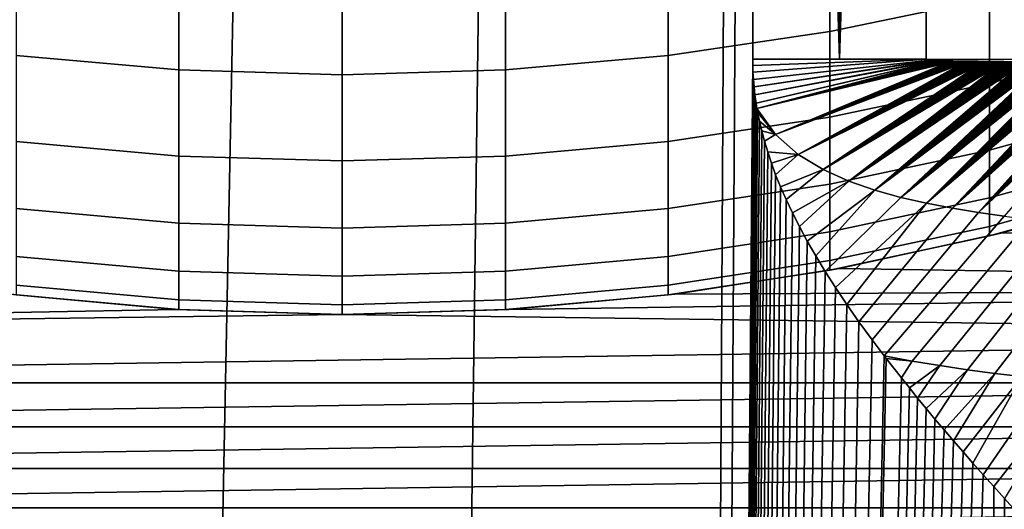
# Model space of a CAD drawing. Header units: metres. Extents: x -109 to 109, y -100 to 58.
# Tile 328 of 642: x -1.22 to 2.51, y -23.79 to -21.93. Entities that reach past the tile are written whole.
import ezdxf

# ---------------------------------------------------------------- set-up
doc = ezdxf.new("R2010")
doc.units = ezdxf.units.M
doc.layers.add('solid_21_062_100_XXX', color=7, linetype='CONTINUOUS')

msp = doc.modelspace()

# ---------------------------------------------------------------- linework, layer by layer
at = {"layer": 'solid_21_062_100_XXX'}
for points in [[(9.679617, -22.091299, -20.355614), (2.212831, -22.082581, -20.43038), (2.212831, -11.565833, -20.43038), (23.175426, -0.972689, -20.220478)], [(-1.555179, -22.082581, -20.454151), (-0.777887, -1.071072, -20.490463), (0, -1.075345, -20.502569), (-1.226692, -62.700001, -20.472456)], [(-1.555179, -22.082581, -20.454151), (-1.555179, -11.570469, -20.454151), (-0.777887, -1.071072, -20.490463)], [(0.777885, -1.071072, -20.490463), (0, -62.700001, -20.502569), (-1.226692, -62.700001, -20.472456), (0, -1.075345, -20.502569)], [(1.555183, -1.058357, -20.454151), (1.226692, -62.700001, -20.472456), (0, -62.700001, -20.502569), (0.777885, -1.071072, -20.490463)], [(1.226692, -62.700001, -20.472456), (1.555183, -1.058357, -20.454151), (1.555179, -11.570469, -20.454151)], [(1.883878, -1.052047, -20.437969), (1.88385, -22.082581, -20.437971), (1.555179, -11.570469, -20.454151), (1.555183, -1.058357, -20.454151)], [(1.883878, -1.052047, -20.437969), (2.212826, -1.049087, -20.43038), (2.212831, -11.565833, -20.43038), (1.88385, -22.082581, -20.437971)], [(1.88385, -22.082581, -20.437971), (2.212831, -11.565833, -20.43038), (2.212831, -22.082581, -20.43038)], [(1.226692, -62.700001, -20.472456), (1.555179, -11.570469, -20.454151), (1.555179, -22.082581, -20.454151)], [(1.88385, -22.082581, -20.437971), (1.555179, -22.082581, -20.454151), (1.555179, -11.570469, -20.454151)], [(2.452986, -21.456821, 186.828171), (1.847614, -21.582336, 186.861832), (1.847614, -21.977966, 185.246399), (2.452986, -21.851101, 185.218246)], [(1.847614, -21.582336, 186.861832), (1.235501, -21.672319, 186.885956), (1.235501, -22.068916, 185.266571), (1.847614, -21.977966, 185.246399)], [(-0.61888, -21.72644, 186.900482), (-1.235501, -21.672319, 186.885956), (-1.235501, -22.068916, 185.266571), (-0.61888, -22.123621, 185.278717)], [(1.235501, -21.672319, 186.885956), (0.61888, -21.72644, 186.900482), (0.61888, -22.123621, 185.278717), (1.235501, -22.068916, 185.266571)], [(3.049406, -21.688784, 185.182236), (2.452986, -21.851101, 185.218246), (2.452986, -22.174711, 183.592651), (3.049406, -22.010977, 183.563751)], [(0, -21.744503, 186.905319), (-0.61888, -21.72644, 186.900482), (-0.61888, -22.123621, 185.278717), (0, -22.141876, 185.282761)], [(0.61888, -21.72644, 186.900482), (0, -21.744503, 186.905319), (0, -22.141876, 185.282761), (0.61888, -22.123621, 185.278717)], [(2.452986, -21.851101, 185.218246), (1.847614, -21.977966, 185.246399), (1.847614, -22.302685, 183.615234), (2.452986, -22.174711, 183.592651)], [(1.847614, -21.977966, 185.246399), (1.235501, -22.068916, 185.266571), (1.235501, -22.39443, 183.631424), (1.847614, -22.302685, 183.615234)], [(3.049406, -22.010977, 183.563751), (2.452986, -22.174711, 183.592651), (2.452986, -22.427034, 181.954468), (3.049406, -22.262196, 181.932755)], [(-0.61888, -22.123621, 185.278717), (-1.235501, -22.068916, 185.266571), (-1.235501, -22.39443, 183.631424), (-0.61888, -22.449612, 183.641159)], [(1.235501, -22.068916, 185.266571), (0.61888, -22.123621, 185.278717), (0.61888, -22.449612, 183.641159), (1.235501, -22.39443, 183.631424)], [(1.226692, -62.700001, -20.472456), (1.555179, -22.082581, -20.454151), (1.5554, -22.106821, -20.454136)], [(1.88385, -22.082581, -20.437971), (2.212831, -22.082581, -20.43038), (1.555179, -22.082581, -20.454151)], [(2.212831, -22.082581, -20.43038), (1.5554, -22.106821, -20.454136), (1.555179, -22.082581, -20.454151)], [(2.212831, -22.082581, -20.43038), (1.556372, -22.132463, -20.454077), (1.5554, -22.106821, -20.454136)], [(2.212831, -22.082581, -20.43038), (2.216367, -22.087267, -20.430332), (1.558055, -22.159466, -20.453972), (1.556372, -22.132463, -20.454077)], [(2.216367, -22.087267, -20.430332), (2.218933, -22.088697, -20.430298), (1.560526, -22.187902, -20.453817), (1.558055, -22.159466, -20.453972)], [(2.222773, -22.090385, -20.430246), (1.560526, -22.187902, -20.453817), (2.218933, -22.088697, -20.430298)], [(2.216367, -22.087267, -20.430332), (2.212831, -22.082581, -20.43038), (9.679617, -22.091299, -20.355614), (9.680329, -22.184689, -20.350748)], [(2.218933, -22.088697, -20.430298), (2.216367, -22.087267, -20.430332), (9.680329, -22.184689, -20.350748)], [(2.222773, -22.090385, -20.430246), (2.218933, -22.088697, -20.430298), (9.680329, -22.184689, -20.350748)], [(0, -22.141876, 185.282761), (-0.61888, -22.123621, 185.278717), (-0.61888, -22.449612, 183.641159), (0, -22.468027, 183.644409)], [(0.61888, -22.123621, 185.278717), (0, -22.141876, 185.282761), (0, -22.468027, 183.644409), (0.61888, -22.449612, 183.641159)], [(1.226692, -62.700001, -20.472456), (1.5554, -22.106821, -20.454136), (1.556372, -22.132463, -20.454077)], [(2.222773, -22.090385, -20.430246), (2.224909, -22.091196, -20.430218), (1.563934, -22.217955, -20.453604), (1.560526, -22.187902, -20.453817)], [(2.227905, -22.092228, -20.430178), (1.563934, -22.217955, -20.453604), (2.224909, -22.091196, -20.430218)], [(2.230094, -22.092922, -20.430147), (1.563934, -22.217955, -20.453604), (2.227905, -22.092228, -20.430178)], [(2.230094, -22.092922, -20.430147), (2.232442, -22.093626, -20.430115), (1.568296, -22.249598, -20.453329), (1.563934, -22.217955, -20.453604)], [(2.23495, -22.094334, -20.430082), (1.568296, -22.249598, -20.453329), (2.232442, -22.093626, -20.430115)], [(2.23495, -22.094334, -20.430082), (2.23716, -22.094925, -20.430052), (1.571506, -22.269148, -20.453127), (1.568296, -22.249598, -20.453329)], [(2.239955, -22.095633, -20.430014), (1.571506, -22.269148, -20.453127), (2.23716, -22.094925, -20.430052)], [(2.242403, -22.096222, -20.429981), (1.571506, -22.269148, -20.453127), (2.239955, -22.095633, -20.430014)], [(2.244957, -22.096813, -20.429947), (1.571506, -22.269148, -20.453127), (2.242403, -22.096222, -20.429981)], [(2.247075, -22.097284, -20.429916), (1.571506, -22.269148, -20.453127), (2.244957, -22.096813, -20.429947)], [(2.249266, -22.097757, -20.429888), (1.571506, -22.269148, -20.453127), (2.247075, -22.097284, -20.429916)], [(2.25153, -22.09823, -20.429857), (1.571506, -22.269148, -20.453127), (2.249266, -22.097757, -20.429888)], [(2.253878, -22.098709, -20.429825), (1.571506, -22.269148, -20.453127), (2.25153, -22.09823, -20.429857)], [(2.256312, -22.09919, -20.429792), (1.571506, -22.269148, -20.453127), (2.253878, -22.098709, -20.429825)], [(2.258848, -22.099676, -20.429758), (1.571506, -22.269148, -20.453127), (2.256312, -22.09919, -20.429792)], [(2.26149, -22.100172, -20.429722), (1.571506, -22.269148, -20.453127), (2.258848, -22.099676, -20.429758)], [(2.264254, -22.100676, -20.429684), (1.571506, -22.269148, -20.453127), (2.26149, -22.100172, -20.429722)], [(2.266408, -22.101059, -20.429655), (1.571506, -22.269148, -20.453127), (2.264254, -22.100676, -20.429684)], [(2.268639, -22.101448, -20.429625), (1.571506, -22.269148, -20.453127), (2.266408, -22.101059, -20.429655)], [(2.270952, -22.101845, -20.429594), (1.571506, -22.269148, -20.453127), (2.268639, -22.101448, -20.429625)], [(2.273345, -22.102247, -20.429562), (1.571506, -22.269148, -20.453127), (2.270952, -22.101845, -20.429594)], [(1.641733, -22.367983, -20.448734), (1.571506, -22.269148, -20.453127), (2.273345, -22.102247, -20.429562), (2.275831, -22.102657, -20.429527)], [(1.641733, -22.367983, -20.448734), (2.275831, -22.102657, -20.429527), (2.278407, -22.103073, -20.429493)], [(1.641733, -22.367983, -20.448734), (2.278407, -22.103073, -20.429493), (2.28108, -22.103498, -20.429457)], [(1.641733, -22.367983, -20.448734), (2.28108, -22.103498, -20.429457), (2.283857, -22.103931, -20.429419)], [(1.641733, -22.367983, -20.448734), (2.283857, -22.103931, -20.429419), (2.286737, -22.104372, -20.429379)], [(1.641733, -22.367983, -20.448734), (2.286737, -22.104372, -20.429379), (2.289735, -22.104822, -20.429338)], [(1.641733, -22.367983, -20.448734), (2.289735, -22.104822, -20.429338), (2.292847, -22.105282, -20.429296)], [(1.641733, -22.367983, -20.448734), (2.292847, -22.105282, -20.429296), (2.29499, -22.105595, -20.429266)], [(1.641733, -22.367983, -20.448734), (2.29499, -22.105595, -20.429266), (2.297195, -22.105909, -20.429237)], [(1.641733, -22.367983, -20.448734), (2.297195, -22.105909, -20.429237), (2.299464, -22.106232, -20.429205)], [(1.641733, -22.367983, -20.448734), (2.299464, -22.106232, -20.429205), (2.301793, -22.10656, -20.429174)], [(1.641733, -22.367983, -20.448734), (2.301793, -22.10656, -20.429174), (2.304184, -22.10689, -20.429142)], [(1.641733, -22.367983, -20.448734), (2.304184, -22.10689, -20.429142), (2.30664, -22.107225, -20.429108)], [(1.641733, -22.367983, -20.448734), (2.30664, -22.107225, -20.429108), (2.30916, -22.107567, -20.429073)], [(1.641733, -22.367983, -20.448734), (2.30916, -22.107567, -20.429073), (2.311743, -22.107912, -20.429037)], [(1.641733, -22.367983, -20.448734), (2.311743, -22.107912, -20.429037), (2.31439, -22.108261, -20.429001)], [(1.641733, -22.367983, -20.448734), (2.31439, -22.108261, -20.429001), (2.317104, -22.108616, -20.428965)], [(1.641733, -22.367983, -20.448734), (2.317104, -22.108616, -20.428965), (2.319883, -22.108973, -20.428926)], [(1.641733, -22.367983, -20.448734), (2.319883, -22.108973, -20.428926), (2.322728, -22.109335, -20.428888)], [(1.641733, -22.367983, -20.448734), (2.322728, -22.109335, -20.428888), (2.325637, -22.109701, -20.428848)], [(1.728166, -22.443802, -20.443413), (1.641733, -22.367983, -20.448734), (2.325637, -22.109701, -20.428848), (2.32861, -22.110071, -20.428806)], [(1.728166, -22.443802, -20.443413), (2.32861, -22.110071, -20.428806), (2.331647, -22.110443, -20.428766)], [(1.728166, -22.443802, -20.443413), (2.331647, -22.110443, -20.428766), (2.334747, -22.110819, -20.428722)], [(1.728166, -22.443802, -20.443413), (2.334747, -22.110819, -20.428722), (2.337912, -22.111198, -20.42868)], [(1.728166, -22.443802, -20.443413), (2.337912, -22.111198, -20.42868), (2.341141, -22.111582, -20.428635)], [(1.728166, -22.443802, -20.443413), (2.341141, -22.111582, -20.428635), (2.344433, -22.111967, -20.428591)], [(1.728166, -22.443802, -20.443413), (2.344433, -22.111967, -20.428591), (2.34779, -22.112356, -20.428545)], [(1.728166, -22.443802, -20.443413), (2.34779, -22.112356, -20.428545), (2.351213, -22.112749, -20.428497)], [(1.728166, -22.443802, -20.443413), (2.351213, -22.112749, -20.428497), (2.354703, -22.113144, -20.42845)], [(1.728166, -22.443802, -20.443413), (2.354703, -22.113144, -20.42845), (2.358256, -22.113543, -20.4284)], [(1.728166, -22.443802, -20.443413), (2.358256, -22.113543, -20.4284), (2.361877, -22.113943, -20.42835)], [(1.728166, -22.443802, -20.443413), (2.361877, -22.113943, -20.42835), (2.365571, -22.114349, -20.428301)], [(1.728166, -22.443802, -20.443413), (2.365571, -22.114349, -20.428301), (2.369341, -22.114758, -20.428247)], [(1.728166, -22.443802, -20.443413), (2.369341, -22.114758, -20.428247), (2.373183, -22.11517, -20.428196)], [(1.728166, -22.443802, -20.443413), (2.373183, -22.11517, -20.428196), (2.377099, -22.115585, -20.428141)], [(1.728166, -22.443802, -20.443413), (2.377099, -22.115585, -20.428141), (2.381095, -22.116005, -20.428085)], [(1.728166, -22.443802, -20.443413), (2.381095, -22.116005, -20.428085), (2.385172, -22.11643, -20.42803)], [(1.728166, -22.443802, -20.443413), (2.385172, -22.11643, -20.42803), (2.389327, -22.116858, -20.427973)], [(1.822188, -22.501057, -20.437754), (1.728166, -22.443802, -20.443413), (2.389327, -22.116858, -20.427973), (2.393563, -22.11729, -20.427914)], [(1.822188, -22.501057, -20.437754), (2.393563, -22.11729, -20.427914), (2.395714, -22.117508, -20.427885)], [(1.822188, -22.501057, -20.437754), (2.395714, -22.117508, -20.427885), (2.397888, -22.117727, -20.427855)], [(1.822188, -22.501057, -20.437754), (2.397888, -22.117727, -20.427855), (2.400085, -22.117947, -20.427824)], [(1.822188, -22.501057, -20.437754), (2.400085, -22.117947, -20.427824), (2.402302, -22.118168, -20.427794)], [(1.822188, -22.501057, -20.437754), (2.402302, -22.118168, -20.427794), (2.40454, -22.118389, -20.427763)], [(1.822188, -22.501057, -20.437754), (2.40454, -22.118389, -20.427763), (2.406801, -22.118612, -20.427731)], [(1.822188, -22.501057, -20.437754), (2.406801, -22.118612, -20.427731), (2.409083, -22.118837, -20.4277)], [(1.822188, -22.501057, -20.437754), (2.409083, -22.118837, -20.4277), (2.41139, -22.119062, -20.427668)], [(1.822188, -22.501057, -20.437754), (2.41139, -22.119062, -20.427668), (2.41372, -22.119289, -20.427635)], [(1.822188, -22.501057, -20.437754), (2.41372, -22.119289, -20.427635), (2.416076, -22.119516, -20.427603)], [(1.822188, -22.501057, -20.437754), (2.416076, -22.119516, -20.427603), (2.418455, -22.119745, -20.42757)], [(1.822188, -22.501057, -20.437754), (2.418455, -22.119745, -20.42757), (2.420857, -22.119976, -20.427536)], [(1.822188, -22.501057, -20.437754), (2.420857, -22.119976, -20.427536), (2.423282, -22.120207, -20.427504)], [(1.822188, -22.501057, -20.437754), (2.423282, -22.120207, -20.427504), (2.425731, -22.12044, -20.427469)], [(1.822188, -22.501057, -20.437754), (2.425731, -22.12044, -20.427469), (2.428205, -22.120674, -20.427435)], [(1.822188, -22.501057, -20.437754), (2.428205, -22.120674, -20.427435), (2.430704, -22.120909, -20.427401)], [(1.822188, -22.501057, -20.437754), (2.430704, -22.120909, -20.427401), (2.433229, -22.121145, -20.427364)], [(1.822188, -22.501057, -20.437754), (2.433229, -22.121145, -20.427364), (2.435782, -22.121382, -20.42733)], [(1.822188, -22.501057, -20.437754), (2.435782, -22.121382, -20.42733), (2.438359, -22.12162, -20.427294)], [(1.822188, -22.501057, -20.437754), (2.438359, -22.12162, -20.427294), (2.440961, -22.121861, -20.427258)], [(1.822188, -22.501057, -20.437754), (2.440961, -22.121861, -20.427258), (2.443588, -22.122101, -20.427221)], [(1.822188, -22.501057, -20.437754), (2.443588, -22.122101, -20.427221), (2.446241, -22.122343, -20.427185)], [(1.822188, -22.501057, -20.437754), (2.446241, -22.122343, -20.427185), (2.448921, -22.122587, -20.427147)], [(1.822188, -22.501057, -20.437754), (2.448921, -22.122587, -20.427147), (2.45163, -22.122831, -20.427109)], [(1.822188, -22.501057, -20.437754), (2.45163, -22.122831, -20.427109), (2.454367, -22.123077, -20.427071)], [(1.822188, -22.501057, -20.437754), (2.454367, -22.123077, -20.427071), (2.457134, -22.123325, -20.427032)], [(1.822188, -22.501057, -20.437754), (2.457134, -22.123325, -20.427032), (2.459928, -22.123573, -20.426994)], [(1.919308, -22.544771, -20.432045), (1.822188, -22.501057, -20.437754), (2.459928, -22.123573, -20.426994), (2.462749, -22.123825, -20.426954)], [(1.919308, -22.544771, -20.432045), (2.462749, -22.123825, -20.426954), (2.465597, -22.124075, -20.426914)], [(1.919308, -22.544771, -20.432045), (2.465597, -22.124075, -20.426914), (2.468475, -22.124329, -20.426874)], [(1.919308, -22.544771, -20.432045), (2.468475, -22.124329, -20.426874), (2.471382, -22.124582, -20.426834)], [(1.919308, -22.544771, -20.432045), (2.471382, -22.124582, -20.426834), (2.474321, -22.124838, -20.426792)], [(1.919308, -22.544771, -20.432045), (2.474321, -22.124838, -20.426792), (2.477291, -22.125095, -20.426752)], [(1.919308, -22.544771, -20.432045), (2.477291, -22.125095, -20.426752), (2.480292, -22.125355, -20.42671)], [(1.919308, -22.544771, -20.432045), (2.480292, -22.125355, -20.42671), (2.483322, -22.125616, -20.426668)], [(1.919308, -22.544771, -20.432045), (2.483322, -22.125616, -20.426668), (2.486382, -22.125877, -20.426624)], [(1.919308, -22.544771, -20.432045), (2.486382, -22.125877, -20.426624), (2.489472, -22.126141, -20.426582)], [(1.919308, -22.544771, -20.432045), (2.489472, -22.126141, -20.426582), (2.492594, -22.126406, -20.426538)], [(1.919308, -22.544771, -20.432045), (2.492594, -22.126406, -20.426538), (2.495749, -22.126671, -20.426493)], [(1.919308, -22.544771, -20.432045), (2.495749, -22.126671, -20.426493), (2.498939, -22.12694, -20.426449)], [(1.919308, -22.544771, -20.432045), (2.498939, -22.12694, -20.426449), (2.502165, -22.127209, -20.426403)], [(1.919308, -22.544771, -20.432045), (2.502165, -22.127209, -20.426403), (2.505424, -22.12748, -20.426357)], [(2.224909, -22.091196, -20.430218), (2.222773, -22.090385, -20.430246), (9.680329, -22.184689, -20.350748)], [(2.227905, -22.092228, -20.430178), (2.224909, -22.091196, -20.430218), (9.680329, -22.184689, -20.350748)], [(2.230094, -22.092922, -20.430147), (2.227905, -22.092228, -20.430178), (9.680329, -22.184689, -20.350748)], [(2.232442, -22.093626, -20.430115), (2.230094, -22.092922, -20.430147), (9.680329, -22.184689, -20.350748)], [(2.23495, -22.094334, -20.430082), (2.232442, -22.093626, -20.430115), (9.680329, -22.184689, -20.350748)], [(2.23716, -22.094925, -20.430052), (2.23495, -22.094334, -20.430082), (9.680329, -22.184689, -20.350748)], [(2.239955, -22.095633, -20.430014), (2.23716, -22.094925, -20.430052), (9.680329, -22.184689, -20.350748)], [(2.242403, -22.096222, -20.429981), (2.239955, -22.095633, -20.430014), (9.680329, -22.184689, -20.350748)], [(2.244957, -22.096813, -20.429947), (2.242403, -22.096222, -20.429981), (9.680329, -22.184689, -20.350748)], [(2.247075, -22.097284, -20.429916), (2.244957, -22.096813, -20.429947), (9.680329, -22.184689, -20.350748)], [(2.249266, -22.097757, -20.429888), (2.247075, -22.097284, -20.429916), (9.680329, -22.184689, -20.350748)], [(2.25153, -22.09823, -20.429857), (2.249266, -22.097757, -20.429888), (9.680329, -22.184689, -20.350748)], [(2.253878, -22.098709, -20.429825), (2.25153, -22.09823, -20.429857), (9.680329, -22.184689, -20.350748)], [(2.256312, -22.09919, -20.429792), (2.253878, -22.098709, -20.429825), (9.680329, -22.184689, -20.350748)], [(2.258848, -22.099676, -20.429758), (2.256312, -22.09919, -20.429792), (9.680329, -22.184689, -20.350748)], [(2.26149, -22.100172, -20.429722), (2.258848, -22.099676, -20.429758), (9.680329, -22.184689, -20.350748)], [(2.264254, -22.100676, -20.429684), (2.26149, -22.100172, -20.429722), (9.680329, -22.184689, -20.350748)], [(2.266408, -22.101059, -20.429655), (2.264254, -22.100676, -20.429684), (9.680329, -22.184689, -20.350748)], [(2.268639, -22.101448, -20.429625), (2.266408, -22.101059, -20.429655), (9.680329, -22.184689, -20.350748)], [(2.270952, -22.101845, -20.429594), (2.268639, -22.101448, -20.429625), (9.680329, -22.184689, -20.350748)], [(2.273345, -22.102247, -20.429562), (2.270952, -22.101845, -20.429594), (9.680329, -22.184689, -20.350748)], [(2.275831, -22.102657, -20.429527), (2.273345, -22.102247, -20.429562), (9.680329, -22.184689, -20.350748)], [(2.278407, -22.103073, -20.429493), (2.275831, -22.102657, -20.429527), (9.680329, -22.184689, -20.350748)], [(2.28108, -22.103498, -20.429457), (2.278407, -22.103073, -20.429493), (9.680329, -22.184689, -20.350748)], [(2.283857, -22.103931, -20.429419), (2.28108, -22.103498, -20.429457), (9.680329, -22.184689, -20.350748)], [(2.286737, -22.104372, -20.429379), (2.283857, -22.103931, -20.429419), (9.680329, -22.184689, -20.350748)], [(2.289735, -22.104822, -20.429338), (2.286737, -22.104372, -20.429379), (9.680329, -22.184689, -20.350748)], [(2.292847, -22.105282, -20.429296), (2.289735, -22.104822, -20.429338), (9.680329, -22.184689, -20.350748)], [(2.29499, -22.105595, -20.429266), (2.292847, -22.105282, -20.429296), (9.680329, -22.184689, -20.350748)], [(2.297195, -22.105909, -20.429237), (2.29499, -22.105595, -20.429266), (9.680329, -22.184689, -20.350748)], [(2.299464, -22.106232, -20.429205), (2.297195, -22.105909, -20.429237), (9.680329, -22.184689, -20.350748)], [(2.301793, -22.10656, -20.429174), (2.299464, -22.106232, -20.429205), (9.680329, -22.184689, -20.350748)], [(2.304184, -22.10689, -20.429142), (2.301793, -22.10656, -20.429174), (9.680329, -22.184689, -20.350748)], [(2.30664, -22.107225, -20.429108), (2.304184, -22.10689, -20.429142), (9.680329, -22.184689, -20.350748)], [(2.30916, -22.107567, -20.429073), (2.30664, -22.107225, -20.429108), (9.680329, -22.184689, -20.350748)], [(2.311743, -22.107912, -20.429037), (2.30916, -22.107567, -20.429073), (9.680329, -22.184689, -20.350748)], [(2.31439, -22.108261, -20.429001), (2.311743, -22.107912, -20.429037), (9.680329, -22.184689, -20.350748)], [(2.317104, -22.108616, -20.428965), (2.31439, -22.108261, -20.429001), (9.680329, -22.184689, -20.350748)], [(2.319883, -22.108973, -20.428926), (2.317104, -22.108616, -20.428965), (9.680329, -22.184689, -20.350748)], [(2.322728, -22.109335, -20.428888), (2.319883, -22.108973, -20.428926), (9.680329, -22.184689, -20.350748)], [(2.325637, -22.109701, -20.428848), (2.322728, -22.109335, -20.428888), (9.680329, -22.184689, -20.350748)], [(2.32861, -22.110071, -20.428806), (2.325637, -22.109701, -20.428848), (9.680329, -22.184689, -20.350748)], [(2.331647, -22.110443, -20.428766), (2.32861, -22.110071, -20.428806), (9.680329, -22.184689, -20.350748)], [(2.334747, -22.110819, -20.428722), (2.331647, -22.110443, -20.428766), (9.680329, -22.184689, -20.350748)], [(2.337912, -22.111198, -20.42868), (2.334747, -22.110819, -20.428722), (9.680329, -22.184689, -20.350748)], [(2.341141, -22.111582, -20.428635), (2.337912, -22.111198, -20.42868), (9.680329, -22.184689, -20.350748)], [(2.344433, -22.111967, -20.428591), (2.341141, -22.111582, -20.428635), (9.680329, -22.184689, -20.350748)], [(2.34779, -22.112356, -20.428545), (2.344433, -22.111967, -20.428591), (9.680329, -22.184689, -20.350748)], [(2.351213, -22.112749, -20.428497), (2.34779, -22.112356, -20.428545), (9.680329, -22.184689, -20.350748)], [(2.354703, -22.113144, -20.42845), (2.351213, -22.112749, -20.428497), (9.680329, -22.184689, -20.350748)], [(2.358256, -22.113543, -20.4284), (2.354703, -22.113144, -20.42845), (9.680329, -22.184689, -20.350748)], [(2.361877, -22.113943, -20.42835), (2.358256, -22.113543, -20.4284), (9.680329, -22.184689, -20.350748)], [(2.365571, -22.114349, -20.428301), (2.361877, -22.113943, -20.42835), (9.680329, -22.184689, -20.350748)], [(2.369341, -22.114758, -20.428247), (2.365571, -22.114349, -20.428301), (9.680329, -22.184689, -20.350748)], [(2.373183, -22.11517, -20.428196), (2.369341, -22.114758, -20.428247), (9.680329, -22.184689, -20.350748)], [(2.377099, -22.115585, -20.428141), (2.373183, -22.11517, -20.428196), (9.680329, -22.184689, -20.350748)], [(2.381095, -22.116005, -20.428085), (2.377099, -22.115585, -20.428141), (9.680329, -22.184689, -20.350748)], [(2.385172, -22.11643, -20.42803), (2.381095, -22.116005, -20.428085), (9.680329, -22.184689, -20.350748)], [(2.389327, -22.116858, -20.427973), (2.385172, -22.11643, -20.42803), (9.680329, -22.184689, -20.350748)], [(2.393563, -22.11729, -20.427914), (2.389327, -22.116858, -20.427973), (9.680329, -22.184689, -20.350748)], [(2.395714, -22.117508, -20.427885), (2.393563, -22.11729, -20.427914), (9.680329, -22.184689, -20.350748)], [(2.397888, -22.117727, -20.427855), (2.395714, -22.117508, -20.427885), (9.680329, -22.184689, -20.350748)], [(2.400085, -22.117947, -20.427824), (2.397888, -22.117727, -20.427855), (9.680329, -22.184689, -20.350748)], [(2.402302, -22.118168, -20.427794), (2.400085, -22.117947, -20.427824), (9.680329, -22.184689, -20.350748)], [(2.40454, -22.118389, -20.427763), (2.402302, -22.118168, -20.427794), (9.680329, -22.184689, -20.350748)], [(2.406801, -22.118612, -20.427731), (2.40454, -22.118389, -20.427763), (9.680329, -22.184689, -20.350748)], [(2.409083, -22.118837, -20.4277), (2.406801, -22.118612, -20.427731), (9.680329, -22.184689, -20.350748)], [(2.41139, -22.119062, -20.427668), (2.409083, -22.118837, -20.4277), (9.680329, -22.184689, -20.350748)], [(2.41372, -22.119289, -20.427635), (2.41139, -22.119062, -20.427668), (9.680329, -22.184689, -20.350748)], [(2.416076, -22.119516, -20.427603), (2.41372, -22.119289, -20.427635), (9.680329, -22.184689, -20.350748)], [(2.418455, -22.119745, -20.42757), (2.416076, -22.119516, -20.427603), (9.680329, -22.184689, -20.350748)], [(2.420857, -22.119976, -20.427536), (2.418455, -22.119745, -20.42757), (9.680329, -22.184689, -20.350748)], [(2.423282, -22.120207, -20.427504), (2.420857, -22.119976, -20.427536), (9.680329, -22.184689, -20.350748)], [(2.425731, -22.12044, -20.427469), (2.423282, -22.120207, -20.427504), (9.680329, -22.184689, -20.350748)], [(2.428205, -22.120674, -20.427435), (2.425731, -22.12044, -20.427469), (9.680329, -22.184689, -20.350748)], [(2.430704, -22.120909, -20.427401), (2.428205, -22.120674, -20.427435), (9.680329, -22.184689, -20.350748)], [(2.433229, -22.121145, -20.427364), (2.430704, -22.120909, -20.427401), (9.680329, -22.184689, -20.350748)], [(2.435782, -22.121382, -20.42733), (2.433229, -22.121145, -20.427364), (9.680329, -22.184689, -20.350748)], [(2.438359, -22.12162, -20.427294), (2.435782, -22.121382, -20.42733), (9.680329, -22.184689, -20.350748)], [(2.440961, -22.121861, -20.427258), (2.438359, -22.12162, -20.427294), (9.680329, -22.184689, -20.350748)], [(2.443588, -22.122101, -20.427221), (2.440961, -22.121861, -20.427258), (9.680329, -22.184689, -20.350748)], [(2.446241, -22.122343, -20.427185), (2.443588, -22.122101, -20.427221), (9.680329, -22.184689, -20.350748)], [(2.448921, -22.122587, -20.427147), (2.446241, -22.122343, -20.427185), (9.680329, -22.184689, -20.350748)], [(2.45163, -22.122831, -20.427109), (2.448921, -22.122587, -20.427147), (9.680329, -22.184689, -20.350748)], [(2.454367, -22.123077, -20.427071), (2.45163, -22.122831, -20.427109), (9.680329, -22.184689, -20.350748)], [(2.457134, -22.123325, -20.427032), (2.454367, -22.123077, -20.427071), (9.680329, -22.184689, -20.350748)], [(2.459928, -22.123573, -20.426994), (2.457134, -22.123325, -20.427032), (9.680329, -22.184689, -20.350748)], [(2.462749, -22.123825, -20.426954), (2.459928, -22.123573, -20.426994), (9.680329, -22.184689, -20.350748)], [(2.465597, -22.124075, -20.426914), (2.462749, -22.123825, -20.426954), (9.680329, -22.184689, -20.350748)], [(2.468475, -22.124329, -20.426874), (2.465597, -22.124075, -20.426914), (9.680329, -22.184689, -20.350748)], [(2.471382, -22.124582, -20.426834), (2.468475, -22.124329, -20.426874), (9.680329, -22.184689, -20.350748)], [(2.474321, -22.124838, -20.426792), (2.471382, -22.124582, -20.426834), (9.680329, -22.184689, -20.350748)], [(2.477291, -22.125095, -20.426752), (2.474321, -22.124838, -20.426792), (9.680329, -22.184689, -20.350748)], [(2.480292, -22.125355, -20.42671), (2.477291, -22.125095, -20.426752), (9.680329, -22.184689, -20.350748)], [(2.483322, -22.125616, -20.426668), (2.480292, -22.125355, -20.42671), (9.680329, -22.184689, -20.350748)], [(2.486382, -22.125877, -20.426624), (2.483322, -22.125616, -20.426668), (9.680329, -22.184689, -20.350748)], [(2.489472, -22.126141, -20.426582), (2.486382, -22.125877, -20.426624), (9.680329, -22.184689, -20.350748)], [(2.492594, -22.126406, -20.426538), (2.489472, -22.126141, -20.426582), (9.680329, -22.184689, -20.350748)], [(2.495749, -22.126671, -20.426493), (2.492594, -22.126406, -20.426538), (9.680329, -22.184689, -20.350748)], [(2.498939, -22.12694, -20.426449), (2.495749, -22.126671, -20.426493), (9.680329, -22.184689, -20.350748)], [(2.502165, -22.127209, -20.426403), (2.498939, -22.12694, -20.426449), (9.680329, -22.184689, -20.350748)], [(2.505424, -22.12748, -20.426357), (2.502165, -22.127209, -20.426403), (9.680329, -22.184689, -20.350748)], [(1.226692, -62.700001, -20.472456), (1.556372, -22.132463, -20.454077), (1.558055, -22.159466, -20.453972)], [(1.226692, -62.700001, -20.472456), (1.558055, -22.159466, -20.453972), (1.560526, -22.187902, -20.453817)], [(1.919308, -22.544771, -20.432045), (2.505424, -22.12748, -20.426357), (2.508714, -22.127752, -20.426311)], [(1.919308, -22.544771, -20.432045), (2.508714, -22.127752, -20.426311), (2.512038, -22.128027, -20.426266)], [(1.919308, -22.544771, -20.432045), (2.512038, -22.128027, -20.426266), (2.515396, -22.128304, -20.426218)], [(1.919308, -22.544771, -20.432045), (2.515396, -22.128304, -20.426218), (2.51879, -22.128582, -20.42617)], [(1.919308, -22.544771, -20.432045), (2.51879, -22.128582, -20.42617), (2.52222, -22.12886, -20.426123)], [(1.919308, -22.544771, -20.432045), (2.52222, -22.12886, -20.426123), (2.525688, -22.129143, -20.426073)], [(1.919308, -22.544771, -20.432045), (2.525688, -22.129143, -20.426073), (2.529196, -22.129425, -20.426025)], [(1.919308, -22.544771, -20.432045), (2.529196, -22.129425, -20.426025), (2.532738, -22.129711, -20.425974)], [(1.919308, -22.544771, -20.432045), (2.532738, -22.129711, -20.425974), (2.536317, -22.129997, -20.425924)], [(2.017554, -22.578905, -20.426409), (1.919308, -22.544771, -20.432045), (2.536317, -22.129997, -20.425924), (2.539931, -22.130285, -20.425873)], [(2.017554, -22.578905, -20.426409), (2.539931, -22.130285, -20.425873), (2.543584, -22.130575, -20.425821)], [(2.017554, -22.578905, -20.426409), (2.543584, -22.130575, -20.425821), (2.547275, -22.130867, -20.42577)], [(2.017554, -22.578905, -20.426409), (2.547275, -22.130867, -20.42577), (2.551007, -22.131161, -20.425718)], [(2.017554, -22.578905, -20.426409), (2.551007, -22.131161, -20.425718), (2.55478, -22.131456, -20.425665)], [(2.017554, -22.578905, -20.426409), (2.55478, -22.131456, -20.425665), (2.558594, -22.131754, -20.425611)], [(2.017554, -22.578905, -20.426409), (2.558594, -22.131754, -20.425611), (2.562447, -22.132053, -20.425556)], [(2.017554, -22.578905, -20.426409), (2.562447, -22.132053, -20.425556), (2.566338, -22.132353, -20.425501)], [(2.017554, -22.578905, -20.426409), (2.566338, -22.132353, -20.425501), (2.57027, -22.132656, -20.425446)], [(2.017554, -22.578905, -20.426409), (2.57027, -22.132656, -20.425446), (2.574242, -22.132961, -20.42539)], [(2.017554, -22.578905, -20.426409), (2.574242, -22.132961, -20.42539), (2.578257, -22.133268, -20.425333)], [(2.017554, -22.578905, -20.426409), (2.578257, -22.133268, -20.425333), (2.582315, -22.133577, -20.425276)], [(2.017554, -22.578905, -20.426409), (2.582315, -22.133577, -20.425276), (2.586418, -22.133886, -20.425217)], [(2.017554, -22.578905, -20.426409), (2.586418, -22.133886, -20.425217), (2.590565, -22.134199, -20.425159)], [(2.017554, -22.578905, -20.426409), (2.590565, -22.134199, -20.425159), (2.594754, -22.134514, -20.4251)], [(2.017554, -22.578905, -20.426409), (2.594754, -22.134514, -20.4251), (2.598984, -22.13483, -20.425039)], [(2.017554, -22.578905, -20.426409), (2.598984, -22.13483, -20.425039), (2.603257, -22.135149, -20.424978)], [(2.017554, -22.578905, -20.426409), (2.603257, -22.135149, -20.424978), (2.607574, -22.135469, -20.424917)], [(2.017554, -22.578905, -20.426409), (2.607574, -22.135469, -20.424917), (2.611938, -22.135792, -20.424856)], [(2.116084, -22.606201, -20.420891), (2.017554, -22.578905, -20.426409), (2.611938, -22.135792, -20.424856), (2.616349, -22.136116, -20.424793)], [(2.116084, -22.606201, -20.420891), (2.616349, -22.136116, -20.424793), (2.620807, -22.136442, -20.42473)], [(2.116084, -22.606201, -20.420891), (2.620807, -22.136442, -20.42473), (2.625312, -22.136772, -20.424665)], [(2.116084, -22.606201, -20.420891), (2.625312, -22.136772, -20.424665), (2.629861, -22.137102, -20.424601)], [(2.116084, -22.606201, -20.420891), (2.629861, -22.137102, -20.424601), (2.634455, -22.137436, -20.424536)], [(2.116084, -22.606201, -20.420891), (2.634455, -22.137436, -20.424536), (2.639096, -22.13777, -20.424469)], [(2.116084, -22.606201, -20.420891), (2.639096, -22.13777, -20.424469), (2.643785, -22.138107, -20.424402)], [(2.116084, -22.606201, -20.420891), (2.643785, -22.138107, -20.424402), (2.648524, -22.138447, -20.424335)], [(2.116084, -22.606201, -20.420891), (2.648524, -22.138447, -20.424335), (2.653313, -22.138788, -20.424267)], [(2.116084, -22.606201, -20.420891), (2.653313, -22.138788, -20.424267), (2.658154, -22.139132, -20.424198)], [(2.116084, -22.606201, -20.420891), (2.658154, -22.139132, -20.424198), (2.663042, -22.139479, -20.424128)], [(2.116084, -22.606201, -20.420891), (2.663042, -22.139479, -20.424128), (2.667978, -22.139826, -20.424057)], [(2.116084, -22.606201, -20.420891), (2.667978, -22.139826, -20.424057), (2.672963, -22.140175, -20.423986)], [(2.116084, -22.606201, -20.420891), (2.672963, -22.140175, -20.423986), (2.677999, -22.140528, -20.423914)], [(2.116084, -22.606201, -20.420891), (2.677999, -22.140528, -20.423914), (2.683087, -22.140882, -20.423841)], [(2.116084, -22.606201, -20.420891), (2.683087, -22.140882, -20.423841), (2.688228, -22.141239, -20.423767)], [(2.116084, -22.606201, -20.420891), (2.688228, -22.141239, -20.423767), (2.693424, -22.141598, -20.423693)], [(2.214546, -22.628601, -20.415497), (2.116084, -22.606201, -20.420891), (2.693424, -22.141598, -20.423693), (2.698676, -22.14196, -20.423616)], [(2.214546, -22.628601, -20.415497), (2.698676, -22.14196, -20.423616), (2.703979, -22.142323, -20.423542)], [(2.214546, -22.628601, -20.415497), (2.703979, -22.142323, -20.423542), (2.709333, -22.142689, -20.423464)], [(2.214546, -22.628601, -20.415497), (2.709333, -22.142689, -20.423464), (2.714741, -22.143057, -20.423386)], [(2.214546, -22.628601, -20.415497), (2.714741, -22.143057, -20.423386), (2.720203, -22.143427, -20.423307)], [(2.214546, -22.628601, -20.415497), (2.720203, -22.143427, -20.423307), (2.725723, -22.143801, -20.423229)], [(2.214546, -22.628601, -20.415497), (2.725723, -22.143801, -20.423229), (2.731302, -22.144176, -20.423147)], [(2.214546, -22.628601, -20.415497), (2.731302, -22.144176, -20.423147), (2.736941, -22.144554, -20.423067)], [(2.214546, -22.628601, -20.415497), (2.736941, -22.144554, -20.423067), (2.74264, -22.144936, -20.422985)], [(2.214546, -22.628601, -20.415497), (2.74264, -22.144936, -20.422985), (2.748395, -22.145317, -20.422901)], [(2.214546, -22.628601, -20.415497), (2.748395, -22.145317, -20.422901), (2.754206, -22.145704, -20.422817)], [(2.214546, -22.628601, -20.415497), (2.754206, -22.145704, -20.422817), (2.760076, -22.146091, -20.422733)], [(2.214546, -22.628601, -20.415497), (2.760076, -22.146091, -20.422733), (2.766007, -22.146482, -20.422647)], [(2.214546, -22.628601, -20.415497), (2.766007, -22.146482, -20.422647), (2.772, -22.146875, -20.42256)], [(2.214546, -22.628601, -20.415497), (2.772, -22.146875, -20.42256), (2.778058, -22.147272, -20.422472)], [(2.312839, -22.647394, -20.410219), (2.214546, -22.628601, -20.415497), (2.778058, -22.147272, -20.422472), (2.784183, -22.147671, -20.422384)], [(2.312839, -22.647394, -20.410219), (2.784183, -22.147671, -20.422384), (2.790371, -22.148071, -20.422293)], [(2.312839, -22.647394, -20.410219), (2.790371, -22.148071, -20.422293), (2.796619, -22.148476, -20.422203)], [(2.312839, -22.647394, -20.410219), (2.796619, -22.148476, -20.422203), (2.80293, -22.148884, -20.422112)], [(2.312839, -22.647394, -20.410219), (2.80293, -22.148884, -20.422112), (2.809305, -22.149292, -20.422018)], [(2.312839, -22.647394, -20.410219), (2.809305, -22.149292, -20.422018), (2.815747, -22.149706, -20.421925)], [(2.312839, -22.647394, -20.410219), (2.815747, -22.149706, -20.421925), (2.822257, -22.15012, -20.421829)], [(2.312839, -22.647394, -20.410219), (2.822257, -22.15012, -20.421829), (2.828838, -22.150539, -20.421734)], [(2.312839, -22.647394, -20.410219), (2.828838, -22.150539, -20.421734), (2.835491, -22.150961, -20.421637)], [(2.312839, -22.647394, -20.410219), (2.835491, -22.150961, -20.421637), (2.842211, -22.151384, -20.421539)], [(2.312839, -22.647394, -20.410219), (2.842211, -22.151384, -20.421539), (2.848997, -22.151812, -20.42144)], [(2.312839, -22.647394, -20.410219), (2.848997, -22.151812, -20.42144), (2.855851, -22.152241, -20.421339)], [(2.312839, -22.647394, -20.410219), (2.855851, -22.152241, -20.421339), (2.862776, -22.152674, -20.421238)], [(2.410942, -22.663481, -20.405045), (2.312839, -22.647394, -20.410219), (2.862776, -22.152674, -20.421238), (2.869773, -22.153109, -20.421135)], [(2.410942, -22.663481, -20.405045), (2.869773, -22.153109, -20.421135), (2.876845, -22.153547, -20.421032)], [(2.410942, -22.663481, -20.405045), (2.876845, -22.153547, -20.421032), (2.883994, -22.15399, -20.420927)], [(2.410942, -22.663481, -20.405045), (2.883994, -22.15399, -20.420927), (2.89122, -22.154434, -20.42082)], [(2.410942, -22.663481, -20.405045), (2.89122, -22.154434, -20.42082), (2.898518, -22.154882, -20.420713)], [(2.410942, -22.663481, -20.405045), (2.898518, -22.154882, -20.420713), (2.905887, -22.155334, -20.420605)], [(2.410942, -22.663481, -20.405045), (2.905887, -22.155334, -20.420605), (2.91333, -22.155788, -20.420494)], [(2.410942, -22.663481, -20.405045), (2.91333, -22.155788, -20.420494), (2.920851, -22.156246, -20.420383)], [(2.410942, -22.663481, -20.405045), (2.920851, -22.156246, -20.420383), (2.928451, -22.156708, -20.420271)], [(2.410942, -22.663481, -20.405045), (2.928451, -22.156708, -20.420271), (2.936133, -22.157171, -20.420158)], [(2.410942, -22.663481, -20.405045), (2.936133, -22.157171, -20.420158), (2.9439, -22.157639, -20.420044)], [(2.410942, -22.663481, -20.405045), (2.9439, -22.157639, -20.420044), (2.95175, -22.15811, -20.419928)], [(2.508875, -22.677507, -20.399963), (2.410942, -22.663481, -20.405045), (2.95175, -22.15811, -20.419928), (2.959677, -22.158585, -20.419809)], [(2.508714, -22.127752, -20.426311), (2.505424, -22.12748, -20.426357), (9.680329, -22.184689, -20.350748)], [(2.512038, -22.128027, -20.426266), (2.508714, -22.127752, -20.426311), (9.680329, -22.184689, -20.350748)], [(1.226692, -62.700001, -20.472456), (1.560526, -22.187902, -20.453817), (1.563934, -22.217955, -20.453604)], [(2.452986, -22.174711, 183.592651), (1.847614, -22.302685, 183.615234), (1.847614, -22.555872, 181.971436), (2.452986, -22.427034, 181.954468)], [(1.226692, -62.700001, -20.472456), (1.563934, -22.217955, -20.453604), (1.568296, -22.249598, -20.453329)], [(1.226692, -62.700001, -20.472456), (1.568296, -22.249598, -20.453329), (1.571506, -22.269148, -20.453127)], [(1.226692, -62.700001, -20.472456), (1.571506, -22.269148, -20.453127), (1.573956, -22.282927, -20.452972)], [(1.641733, -22.367983, -20.448734), (1.573956, -22.282927, -20.452972), (1.571506, -22.269148, -20.453127)], [(3.049406, -22.262196, 181.932755), (2.452986, -22.427034, 181.954468), (2.452986, -22.60759, 180.306824), (3.049406, -22.441959, 180.292328)], [(1.226692, -62.700001, -20.472456), (1.573956, -22.282927, -20.452972), (1.580877, -22.317926, -20.452536)], [(1.847614, -22.302685, 183.615234), (1.235501, -22.39443, 183.631424), (1.235501, -22.648237, 181.983612), (1.847614, -22.555872, 181.971436)], [(1.641733, -22.367983, -20.448734), (1.580877, -22.317926, -20.452536), (1.573956, -22.282927, -20.452972)], [(1.226692, -62.700001, -20.472456), (1.580877, -22.317926, -20.452536), (1.5895, -22.354734, -20.451988)], [(1.641733, -22.367983, -20.448734), (1.5895, -22.354734, -20.451988), (1.580877, -22.317926, -20.452536)], [(1.226692, -62.700001, -20.472456), (1.5895, -22.354734, -20.451988), (1.599827, -22.393347, -20.451328)], [(1.641733, -22.367983, -20.448734), (1.599827, -22.393347, -20.451328), (1.5895, -22.354734, -20.451988)], [(1.641733, -22.367983, -20.448734), (1.728166, -22.443802, -20.443413), (1.612028, -22.433828, -20.450542), (1.599827, -22.393347, -20.451328)], [(-0.61888, -22.449612, 183.641159), (-1.235501, -22.39443, 183.631424), (-1.235501, -22.648237, 181.983612), (-0.61888, -22.703791, 181.990921)], [(1.235501, -22.39443, 183.631424), (0.61888, -22.449612, 183.641159), (0.61888, -22.703791, 181.990921), (1.235501, -22.648237, 181.983612)], [(1.226692, -62.700001, -20.472456), (1.599827, -22.393347, -20.451328), (1.612028, -22.433828, -20.450542)], [(0, -22.468027, 183.644409), (-0.61888, -22.449612, 183.641159), (-0.61888, -22.703791, 181.990921), (0, -22.72233, 181.993362)], [(0.61888, -22.449612, 183.641159), (0, -22.468027, 183.644409), (0, -22.72233, 181.993362), (0.61888, -22.703791, 181.990921)], [(1.226692, -62.700001, -20.472456), (1.612028, -22.433828, -20.450542), (1.626046, -22.476189, -20.449633)], [(1.728166, -22.443802, -20.443413), (1.626046, -22.476189, -20.449633), (1.612028, -22.433828, -20.450542)], [(1.728166, -22.443802, -20.443413), (1.642299, -22.520452, -20.448568), (1.626046, -22.476189, -20.449633)], [(1.728166, -22.443802, -20.443413), (1.822188, -22.501057, -20.437754), (1.660978, -22.566607, -20.44733), (1.642299, -22.520452, -20.448568)], [(2.452986, -22.427034, 181.954468), (1.847614, -22.555872, 181.971436), (1.847614, -22.737045, 180.318161), (2.452986, -22.60759, 180.306824)], [(3.049406, -22.441959, 180.292328), (2.452986, -22.60759, 180.306824), (2.452986, -22.716032, 178.652878), (3.049406, -22.549925, 178.64563)], [(1.226692, -62.700001, -20.472456), (1.626046, -22.476189, -20.449633), (1.642299, -22.520452, -20.448568)], [(1.226692, -62.700001, -20.472456), (1.642299, -22.520452, -20.448568), (1.660978, -22.566607, -20.44733)], [(1.822188, -22.501057, -20.437754), (1.682156, -22.614735, -20.445911), (1.660978, -22.566607, -20.44733)], [(1.822188, -22.501057, -20.437754), (1.919308, -22.544771, -20.432045), (1.705956, -22.664917, -20.444296), (1.682156, -22.614735, -20.445911)], [(1.226692, -62.700001, -20.472456), (1.660978, -22.566607, -20.44733), (1.682156, -22.614735, -20.445911)], [(1.847614, -22.555872, 181.971436), (1.235501, -22.648237, 181.983612), (1.235501, -22.829853, 180.326279), (1.847614, -22.737045, 180.318161)], [(1.919308, -22.544771, -20.432045), (1.732471, -22.717169, -20.442469), (1.705956, -22.664917, -20.444296)], [(1.919308, -22.544771, -20.432045), (2.017554, -22.578905, -20.426409), (1.761969, -22.771564, -20.440401), (1.732471, -22.717169, -20.442469)], [(3.049406, -22.549925, 178.64563), (2.452986, -22.716032, 178.652878), (2.452986, -22.752153, 176.997437), (3.049406, -22.58589, 176.997437)], [(2.452986, -22.752153, 176.997437), (2.500099, -22.740423, 46.597431), (3.107312, -22.567656, 46.597431), (3.049406, -22.58589, 176.997437)], [(3.107312, -22.567656, 46.597431), (2.500099, -22.740423, 46.597431), (6.703761, -22.752863, 46.597431), (6.995806, -22.549805, 46.597431)], [(2.017554, -22.578905, -20.426409), (1.794454, -22.828114, -20.438086), (1.761969, -22.771564, -20.440401)], [(2.017554, -22.578905, -20.426409), (2.116084, -22.606201, -20.420891), (1.830242, -22.886932, -20.435484), (1.794454, -22.828114, -20.438086)], [(2.116084, -22.606201, -20.420891), (2.214546, -22.628601, -20.415497), (1.869301, -22.948011, -20.432585), (1.830242, -22.886932, -20.435484)], [(2.452986, -22.60759, 180.306824), (1.847614, -22.737045, 180.318161), (1.847614, -22.845858, 178.658554), (2.452986, -22.716032, 178.652878)], [(-0.61888, -22.703791, 181.990921), (-1.235501, -22.648237, 181.983612), (-1.235501, -22.829853, 180.326279), (-0.61888, -22.885672, 180.331177)], [(1.235501, -22.648237, 181.983612), (0.61888, -22.703791, 181.990921), (0.61888, -22.885672, 180.331177), (1.235501, -22.829853, 180.326279)], [(1.226692, -62.700001, -20.472456), (1.682156, -22.614735, -20.445911), (1.705956, -22.664917, -20.444296)], [(2.214546, -22.628601, -20.415497), (1.911896, -23.011494, -20.429356), (1.869301, -22.948011, -20.432585)], [(2.214546, -22.628601, -20.415497), (2.312839, -22.647394, -20.410219), (1.958003, -23.077366, -20.425776), (1.911896, -23.011494, -20.429356)], [(2.312839, -22.647394, -20.410219), (2.410942, -22.663481, -20.405045), (2.00784, -23.145769, -20.42181), (1.958003, -23.077366, -20.425776)], [(1.226692, -62.700001, -20.472456), (1.705956, -22.664917, -20.444296), (1.732471, -22.717169, -20.442469)], [(2.410942, -22.663481, -20.405045), (2.508875, -22.677507, -20.399963), (2.053373, -23.206217, -20.4181), (2.00784, -23.145769, -20.42181)], [(2.159942, -23.226259, -20.409348), (2.053373, -23.206217, -20.4181), (2.508875, -22.677507, -20.399963), (2.606669, -22.68992, -20.394958)], [(0, -22.72233, 181.993362), (-0.61888, -22.703791, 181.990921), (-0.61888, -22.885672, 180.331177), (0, -22.904303, 180.332794)], [(0.61888, -22.703791, 181.990921), (0, -22.72233, 181.993362), (0, -22.904303, 180.332794), (0.61888, -22.885672, 180.331177)], [(1.226692, -62.700001, -20.472456), (1.732471, -22.717169, -20.442469), (1.761969, -22.771564, -20.440401)], [(2.452986, -22.716032, 178.652878), (1.847614, -22.845858, 178.658554), (1.847614, -22.882105, 176.997437), (2.452986, -22.752153, 176.997437)], [(2.265065, -23.243622, -20.400776), (2.159942, -23.226259, -20.409348), (2.606669, -22.68992, -20.394958), (2.704355, -22.701061, -20.39002)], [(2.369163, -23.259012, -20.392345), (2.265065, -23.243622, -20.400776), (2.704355, -22.701061, -20.39002), (2.80196, -22.711176, -20.385141)], [(2.472417, -23.272812, -20.384039), (2.369163, -23.259012, -20.392345), (2.80196, -22.711176, -20.385141), (2.89951, -22.720457, -20.38031)], [(2.574964, -23.285295, -20.375837), (2.472417, -23.272812, -20.384039), (2.89951, -22.720457, -20.38031), (2.997021, -22.729046, -20.375519)], [(1.847614, -22.737045, 180.318161), (1.235501, -22.829853, 180.326279), (1.235501, -22.938932, 178.662613), (1.847614, -22.845858, 178.658554)], [(1.847614, -22.882105, 176.997437), (1.883447, -22.875471, 46.597431), (2.500099, -22.740423, 46.597431), (2.452986, -22.752153, 176.997437)], [(2.500099, -22.740423, 46.597431), (1.883447, -22.875471, 46.597431), (6.405731, -22.947245, 46.597431), (6.703761, -22.752863, 46.597431)], [(1.226692, -62.700001, -20.472456), (1.761969, -22.771564, -20.440401), (1.794454, -22.828114, -20.438086)], [(-0.61888, -22.885672, 180.331177), (-1.235501, -22.829853, 180.326279), (-1.235501, -22.938932, 178.662613), (-0.61888, -22.994911, 178.665054)], [(1.235501, -22.829853, 180.326279), (0.61888, -22.885672, 180.331177), (0.61888, -22.994911, 178.665054), (1.235501, -22.938932, 178.662613)], [(1.226692, -62.700001, -20.472456), (1.794454, -22.828114, -20.438086), (1.830242, -22.886932, -20.435484)], [(1.847614, -22.845858, 178.658554), (1.235501, -22.938932, 178.662613), (1.235501, -22.975266, 176.997437), (1.847614, -22.882105, 176.997437)], [(-1.847614, -22.882105, 176.997437), (-1.259613, -22.972307, 46.597431), (-0.630984, -23.03056, 46.597431), (-1.235501, -22.975266, 176.997437)], [(0, -22.904303, 180.332794), (-0.61888, -22.885672, 180.331177), (-0.61888, -22.994911, 178.665054), (0, -23.013594, 178.665878)], [(0.61888, -22.885672, 180.331177), (0, -22.904303, 180.332794), (0, -23.013594, 178.665878), (0.61888, -22.994911, 178.665054)], [(1.226692, -62.700001, -20.472456), (1.830242, -22.886932, -20.435484), (1.869301, -22.948011, -20.432585)], [(1.235501, -22.975266, 176.997437), (1.259613, -22.972307, 46.597431), (1.883447, -22.875471, 46.597431), (1.847614, -22.882105, 176.997437)], [(1.883447, -22.875471, 46.597431), (1.259613, -22.972307, 46.597431), (6.405731, -22.947245, 46.597431)], [(-0.61888, -22.994911, 178.665054), (-1.235501, -22.938932, 178.662613), (-1.235501, -22.975266, 176.997437), (-0.61888, -23.0313, 176.997437)], [(0.630984, -23.03056, 46.597431), (0, -23.049999, 46.597431), (6.102353, -23.132538, 46.597431), (6.405731, -22.947245, 46.597431)], [(1.235501, -22.938932, 178.662613), (0.61888, -22.994911, 178.665054), (0.61888, -23.0313, 176.997437), (1.235501, -22.975266, 176.997437)], [(1.259613, -22.972307, 46.597431), (0.630984, -23.03056, 46.597431), (6.405731, -22.947245, 46.597431)], [(1.226692, -62.700001, -20.472456), (1.869301, -22.948011, -20.432585), (1.911896, -23.011494, -20.429356)], [(-0.630984, -23.03056, 46.597431), (-1.259613, -22.972307, 46.597431), (-6.102353, -23.132538, 46.597431)], [(-0.61888, -23.0313, 176.997437), (-1.235501, -22.975266, 176.997437), (-0.630984, -23.03056, 46.597431)], [(0.61888, -23.0313, 176.997437), (0.630984, -23.03056, 46.597431), (1.259613, -22.972307, 46.597431), (1.235501, -22.975266, 176.997437)], [(0, -23.013594, 178.665878), (-0.61888, -22.994911, 178.665054), (-0.61888, -23.0313, 176.997437), (0, -23.049999, 176.997437)], [(0.61888, -22.994911, 178.665054), (0, -23.013594, 178.665878), (0, -23.049999, 176.997437), (0.61888, -23.0313, 176.997437)], [(1.226692, -62.700001, -20.472456), (1.911896, -23.011494, -20.429356), (1.958003, -23.077366, -20.425776)], [(0, -23.049999, 46.597431), (-0.630984, -23.03056, 46.597431), (-6.102353, -23.132538, 46.597431)], [(0, -23.049999, 46.597431), (-6.102353, -23.132538, 46.597431), (-5.793635, -23.308748, 46.597431), (6.102353, -23.132538, 46.597431)], [(0, -23.049999, 176.997437), (-0.61888, -23.0313, 176.997437), (-0.630984, -23.03056, 46.597431), (0, -23.049999, 46.597431)], [(0.61888, -23.0313, 176.997437), (0, -23.049999, 176.997437), (0, -23.049999, 46.597431), (0.630984, -23.03056, 46.597431)], [(1.226692, -62.700001, -20.472456), (1.958003, -23.077366, -20.425776), (2.00784, -23.145769, -20.42181)], [(-5.793635, -23.308748, 46.597431), (5.793635, -23.308748, 46.597431), (6.102353, -23.132538, 46.597431)], [(1.226692, -62.700001, -20.472456), (2.00784, -23.145769, -20.42181), (2.053373, -23.206217, -20.4181)], [(1.226692, -62.700001, -20.472456), (2.053373, -23.206217, -20.4181), (2.061399, -23.216692, -20.417437)], [(2.159942, -23.226259, -20.409348), (2.061399, -23.216692, -20.417437), (2.053373, -23.206217, -20.4181)], [(1.226692, -62.700001, -20.472456), (2.061399, -23.216692, -20.417437), (2.118892, -23.290319, -20.412613)], [(2.159942, -23.226259, -20.409348), (2.118892, -23.290319, -20.412613), (2.061399, -23.216692, -20.417437)], [(2.159942, -23.226259, -20.409348), (2.265065, -23.243622, -20.400776), (2.149132, -23.328161, -20.410023), (2.118892, -23.290319, -20.412613)], [(2.265065, -23.243622, -20.400776), (2.18036, -23.366684, -20.407309), (2.149132, -23.328161, -20.410023)], [(2.265065, -23.243622, -20.400776), (2.369163, -23.259012, -20.392345), (2.212621, -23.405928, -20.404463), (2.18036, -23.366684, -20.407309)], [(2.369163, -23.259012, -20.392345), (2.245957, -23.445932, -20.401478), (2.212621, -23.405928, -20.404463)], [(2.369163, -23.259012, -20.392345), (2.472417, -23.272812, -20.384039), (2.280355, -23.486689, -20.398352), (2.245957, -23.445932, -20.401478)], [(2.472417, -23.272812, -20.384039), (2.31579, -23.52817, -20.395081), (2.280355, -23.486689, -20.398352)], [(2.472417, -23.272812, -20.384039), (2.574964, -23.285295, -20.375837), (2.352304, -23.570419, -20.391657), (2.31579, -23.52817, -20.395081)], [(-5.793635, -23.308748, 46.597431), (-5.479618, -23.475847, 46.597431), (5.793635, -23.308748, 46.597431)], [(-5.479618, -23.475847, 46.597431), (5.479618, -23.475847, 46.597431), (5.793635, -23.308748, 46.597431)], [(1.226692, -62.700001, -20.472456), (2.118892, -23.290319, -20.412613), (2.149132, -23.328161, -20.410023)], [(2.574964, -23.285295, -20.375837), (2.389942, -23.61348, -20.388071), (2.352304, -23.570419, -20.391657)], [(2.574964, -23.285295, -20.375837), (2.67692, -23.296684, -20.367729), (2.42872, -23.65737, -20.384315), (2.389942, -23.61348, -20.388071)], [(2.67692, -23.296684, -20.367729), (2.778379, -23.307154, -20.359701), (2.468585, -23.702034, -20.380392), (2.42872, -23.65737, -20.384315)], [(2.778379, -23.307154, -20.359701), (2.509579, -23.747519, -20.376291), (2.468585, -23.702034, -20.380392)], [(1.226692, -62.700001, -20.472456), (2.149132, -23.328161, -20.410023), (2.18036, -23.366684, -20.407309)], [(1.226692, -62.700001, -20.472456), (2.18036, -23.366684, -20.407309), (2.212621, -23.405928, -20.404463)], [(1.226692, -62.700001, -20.472456), (2.212621, -23.405928, -20.404463), (2.245957, -23.445932, -20.401478)], [(1.226692, -62.700001, -20.472456), (2.245957, -23.445932, -20.401478), (2.280355, -23.486689, -20.398352)], [(-5.479618, -23.475847, 46.597431), (-5.1608, -23.633564, 46.597431), (5.479618, -23.475847, 46.597431)], [(-5.1608, -23.633564, 46.597431), (5.1608, -23.633564, 46.597431), (5.479618, -23.475847, 46.597431)], [(1.226692, -62.700001, -20.472456), (2.280355, -23.486689, -20.398352), (2.31579, -23.52817, -20.395081)], [(1.226692, -62.700001, -20.472456), (2.31579, -23.52817, -20.395081), (2.352304, -23.570419, -20.391657)], [(1.226692, -62.700001, -20.472456), (2.352304, -23.570419, -20.391657), (2.389942, -23.61348, -20.388071)], [(1.226692, -62.700001, -20.472456), (2.389942, -23.61348, -20.388071), (2.42872, -23.65737, -20.384315)], [(-5.1608, -23.633564, 46.597431), (-4.837329, -23.781809, 46.597431), (5.1608, -23.633564, 46.597431)], [(-4.837329, -23.781809, 46.597431), (4.837329, -23.781809, 46.597431), (5.1608, -23.633564, 46.597431)], [(1.226692, -62.700001, -20.472456), (2.42872, -23.65737, -20.384315), (2.468585, -23.702034, -20.380392), (2.450429, -62.700001, -20.382187)], [(2.450429, -62.700001, -20.382187), (2.468585, -23.702034, -20.380392), (2.509579, -23.747519, -20.376291)], [(2.450429, -62.700001, -20.382187), (2.509579, -23.747519, -20.376291), (2.551752, -23.793871, -20.372)], [(-4.837329, -23.781809, 46.597431), (-4.50987, -23.920303, 46.597431), (4.837329, -23.781809, 46.597431)], [(-4.50987, -23.920303, 46.597431), (4.50987, -23.920303, 46.597431), (4.837329, -23.781809, 46.597431)]]:
    msp.add_3dface(points, dxfattribs=at)

doc.saveas('drawing.dxf')
